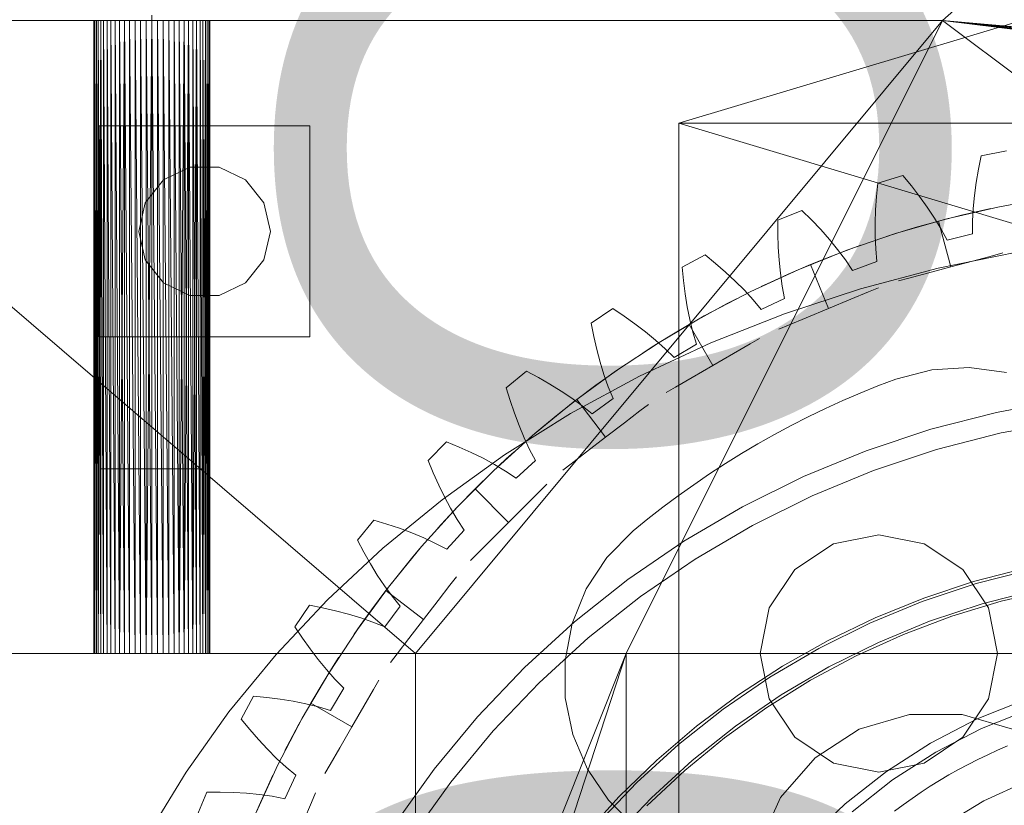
# Model space of a CAD drawing. Header units: millimetres. Extents: x -2233 to 61924, y -68080 to 6847.
# Tile 814 of 1056: x 24000 to 24374, y 1882 to 2180. Entities that reach past the tile are written whole.
import ezdxf

# ---------------------------------------------------------------- set-up
doc = ezdxf.new("R2010")
doc.units = ezdxf.units.MM
for name, color, linetype, lineweight in [('COTAS_O', 1, 'Continuous', 0), ('COTAS_P', 1, 'Continuous', 0), ('lateral_briquetadora', 7, 'Continuous', 0)]:
    doc.layers.add(name, color=color, linetype=linetype, lineweight=lineweight)
doc.dimstyles.new('R19_100', dxfattribs={"dimtxt": 250, "dimasz": 150, "dimexe": 150, "dimexo": 80, "dimgap": 100, "dimtad": 1, "dimtih": 1, "dimtoh": 1, "dimdsep": 46, "dimcen": 0.09, "dimadec": 0, "dimazin": 0, "dimtfac": 1, "dimtdec": 4, "dimtofl": 0, "dimtmove": 0, "dimatfit": 3, "dimfxl": 1, "dimtolj": 1, "dimtzin": 0, "dimarcsym": 0})

# ---------------------------------------------------------------- blocks, each defined once
blk = doc.blocks.new('DIM_R28_4')
at = {"layer": 'COTAS_P'}
for p, q in [((15248.37, 1279.09), (24311.82, 4109.09)), ((24311.82, 4109.09), (24155.23, 4107.34)), ((24311.82, 4109.09), (24182.05, 4021.43)), ((24580.07, 3250), (24311.82, 4109.09)), ((15248.37, 1279.09), (15378.14, 1366.76)), ((15248.37, 1279.09), (15404.97, 1280.85)), ((15516.62, 420), (15248.37, 1279.09))]:
    blk.add_line(p, q, dxfattribs=at)
blk.add_text('9495 P', height=250, rotation=17.3406, dxfattribs=at).set_placement((19750.29, 2789.55))
blk = doc.blocks.new('DIM_R28_7')
at = {"layer": 'COTAS_P'}
for p, q in [((24250.07, 2141), (24400.07, 2186)), ((26750.07, 2141), (26600.07, 2186)), ((24250.07, 1241), (24250.07, 2141)), ((24250.07, 2141), (26750.07, 2141)), ((24250.07, 2141), (24400.07, 2096)), ((26750.07, 2141), (26600.07, 2096)), ((26750.07, 1241), (26750.07, 2141))]:
    blk.add_line(p, q, dxfattribs=at)
blk.add_text('2500 P', height=250, dxfattribs=at).set_placement((25500.07, 2241))
blk = doc.blocks.new('DIM_R28_28')
at = {"layer": 'COTAS_O'}
for p, q in [((23750.07, 2330), (24450.07, 2330)), ((24450.07, 2330), (24405.07, 2180)), ((24450.07, 0), (24450.07, 2330)), ((24450.07, 2330), (24495.07, 2180)), ((24450.07, 0), (24405.07, 150)), ((24450.07, 0), (24495.07, 150)), ((23750.07, 0), (24450.07, 0))]:
    blk.add_line(p, q, dxfattribs=at)
blk.add_text('2330 O', height=250, rotation=90, dxfattribs=at).set_placement((24350.07, 1165))

msp = doc.modelspace()

# ---------------------------------------------------------------- linework, layer by layer
at = {"layer": 'lateral_briquetadora'}
for p, q in [((24430.067, 2250), (24350.067, 2180)), ((23870.067, 2180), (24150.067, 1940)), ((24350.067, 2180), (23870.067, 2180)), ((24054.359, 2180), (23870.067, 2180)), ((24052.224, 2180), (23870.067, 2180)), ((24050.067, 2180), (23870.067, 2180)), ((24047.911, 2180), (23870.067, 2180)), ((24045.775, 2180), (23870.067, 2180)), ((24043.681, 2180), (23870.067, 2180)), ((24041.648, 2180), (23870.067, 2180)), ((24039.697, 2180), (23870.067, 2180)), ((24037.845, 2180), (23870.067, 2180)), ((24036.111, 2180), (23870.067, 2180)), ((24034.511, 2180), (23870.067, 2180)), ((24033.061, 2180), (23870.067, 2180)), ((24031.775, 2180), (23870.067, 2180)), ((24030.665, 2180), (23870.067, 2180)), ((24029.742, 2180), (23870.067, 2180)), ((24029.015, 2180), (23870.067, 2180)), ((24028.49, 2180), (23870.067, 2180)), ((24028.173, 2180), (23870.067, 2180)), ((24028.067, 2180), (23870.067, 2180)), ((24028.067, 2180), (24028.173, 1940)), ((24028.067, 1940), (24028.067, 2180)), ((24028.067, 2180), (24028.173, 2180)), ((24028.173, 2180), (24028.49, 1940)), ((24028.173, 1940), (24028.173, 2180)), ((24028.173, 2180), (24028.49, 2180)), ((24028.49, 2180), (24029.015, 1940)), ((24028.49, 1940), (24028.49, 2180)), ((24028.49, 2180), (24029.015, 2180)), ((24029.015, 2180), (24029.742, 1940)), ((24029.015, 1940), (24029.015, 2180)), ((24029.015, 2180), (24029.742, 2180)), ((24029.742, 2180), (24030.665, 1940)), ((24029.742, 1940), (24029.742, 2180)), ((24029.742, 2180), (24030.665, 2180)), ((24030.665, 2180), (24029.742, 1940)), ((24030.665, 2180), (24031.775, 1940)), ((24030.665, 1940), (24030.665, 2180)), ((24030.665, 2180), (24031.775, 2180)), ((24031.775, 2180), (24033.061, 1940)), ((24031.775, 1940), (24031.775, 2180)), ((24031.775, 2180), (24033.061, 2180)), ((24033.061, 2180), (24034.511, 1940)), ((24033.061, 1940), (24033.061, 2180)), ((24033.061, 2180), (24034.511, 2180)), ((24034.511, 2180), (24034.511, 1940)), ((24034.511, 2180), (24036.111, 1940)), ((24034.511, 2180), (24036.111, 2180)), ((24036.111, 2180), (24036.111, 1940)), ((24036.111, 2180), (24037.845, 1940)), ((24036.111, 2180), (24037.845, 2180)), ((24037.845, 2180), (24037.845, 1940)), ((24037.845, 2180), (24039.697, 1940)), ((24037.845, 2180), (24039.697, 2180)), ((24039.697, 2180), (24037.845, 1940)), ((24039.697, 2180), (24039.697, 1940)), ((24039.697, 2180), (24041.648, 1940)), ((24039.697, 2180), (24041.648, 2180)), ((24041.648, 2180), (24041.648, 1940)), ((24041.648, 2180), (24043.681, 1940)), ((24041.648, 2180), (24043.681, 2180)), ((24043.681, 2180), (24043.681, 1940)), ((24043.681, 2180), (24045.775, 1940)), ((24043.681, 2180), (24045.775, 2180)), ((24045.775, 2180), (24045.775, 1940)), ((24045.775, 2180), (24047.911, 1940)), ((24045.775, 2180), (24047.911, 2180)), ((24047.911, 2180), (24047.911, 1940)), ((24047.911, 2180), (24050.067, 1940)), ((24047.911, 2180), (24050.067, 2180)), ((24050.067, 2180), (24047.911, 1940)), ((24050.067, 2182), (24050.067, 2010)), ((24050.067, 2180), (24050.067, 1940)), ((24050.067, 2180), (24052.224, 1940)), ((24050.067, 2180), (24052.224, 2180)), ((24052.224, 2180), (24052.224, 1940)), ((24052.224, 2180), (24054.359, 1940)), ((24052.224, 2180), (24054.359, 2180)), ((24052.224, 2180), (24350.067, 2180)), ((24054.359, 2180), (24054.359, 1940)), ((24054.359, 2180), (24056.454, 1940)), ((24054.359, 2180), (24056.454, 2180)), ((24054.359, 2180), (24350.067, 2180)), ((24056.454, 2180), (24056.454, 1940)), ((24056.454, 2180), (24058.487, 1940)), ((24056.454, 2180), (24058.487, 2180)), ((24056.454, 2180), (24350.067, 2180)), ((24058.487, 2180), (24058.487, 1940)), ((24058.487, 2180), (24060.438, 1940)), ((24058.487, 2180), (24060.438, 2180)), ((24058.487, 2180), (24350.067, 2180)), ((24060.438, 2180), (24060.438, 1940)), ((24062.29, 2180), (24060.438, 1940)), ((24060.438, 2180), (24062.29, 2180)), ((24060.438, 2180), (24350.067, 2180)), ((24060.438, 2180), (24062.29, 1940)), ((24062.29, 2180), (24062.29, 1940)), ((24062.29, 1940), (24064.024, 2180)), ((24062.29, 2180), (24064.024, 2180)), ((24062.29, 2180), (24350.067, 2180)), ((24062.29, 2180), (24064.024, 1940)), ((24064.024, 2180), (24064.024, 1940)), ((24064.024, 2180), (24065.624, 1940)), ((24064.024, 2180), (24065.624, 2180)), ((24064.024, 2180), (24350.067, 2180)), ((24065.624, 2180), (24065.624, 1940)), ((24065.624, 1940), (24067.074, 2180)), ((24065.624, 2180), (24067.074, 2180)), ((24065.624, 2180), (24350.067, 2180)), ((24067.074, 1940), (24065.624, 2180)), ((24067.074, 2180), (24067.074, 1940)), ((24067.074, 2180), (24068.36, 1940)), ((24067.074, 2180), (24068.36, 2180)), ((24350.067, 2180), (24067.074, 2180)), ((24068.36, 2180), (24069.47, 1940)), ((24068.36, 1940), (24068.36, 2180)), ((24068.36, 2180), (24069.47, 2180)), ((24350.067, 2180), (24068.36, 2180)), ((24069.47, 2180), (24069.47, 1940)), ((24069.47, 1940), (24070.393, 2180)), ((24069.47, 2180), (24070.393, 2180)), ((24350.067, 2180), (24069.47, 2180)), ((24070.393, 1940), (24069.47, 2180)), ((24070.393, 2180), (24070.393, 1940)), ((24070.393, 2180), (24071.12, 1940)), ((24070.393, 2180), (24071.12, 2180)), ((24350.067, 2180), (24070.393, 2180)), ((24071.12, 2180), (24071.12, 1940)), ((24071.12, 1940), (24071.645, 2180)), ((24071.12, 2180), (24071.645, 2180)), ((24350.067, 2180), (24071.12, 2180)), ((24071.645, 1940), (24071.12, 2180)), ((24071.645, 2180), (24071.645, 1940)), ((24071.645, 2180), (24071.962, 1940)), ((24071.645, 2180), (24071.962, 2180)), ((24350.067, 2180), (24071.645, 2180)), ((24071.962, 2180), (24071.962, 1940)), ((24071.962, 1940), (24072.067, 2180)), ((24071.962, 2180), (24072.067, 2180)), ((24350.067, 2180), (24071.962, 2180)), ((24071.962, 2180), (24072.067, 1940)), ((24072.067, 2180), (24072.067, 1940)), ((24072.067, 2180), (24350.067, 2180)), ((24350.067, 2180), (24150.067, 1940)), ((24350.067, 2180), (24230.067, 1940)), ((24350.067, 2180), (24629.579, 2152.322)), ((24628.488, 2155.371), (24350.067, 2180)), ((24350.067, 2180), (24670.067, 1940)), ((24634.558, 2144.015), (24350.067, 2180)), ((24632.629, 2146.616), (24350.067, 2180)), ((24630.964, 2149.394), (24350.067, 2180)), ((24030.067, 2140), (24030.067, 2060)), ((24110.067, 2140), (24030.067, 2140)), ((24110.067, 2140), (24110.067, 2060)), ((24364.763, 2128.583), (24374.434, 2130.507)), ((24363.742, 2123.571), (24364.763, 2128.583)), ((24054.48, 2119.546), (24064.504, 2124.373)), ((24064.504, 2124.373), (24075.631, 2124.373)), ((24075.631, 2124.373), (24085.655, 2119.546)), ((24362.893, 2118.587), (24363.742, 2123.571)), ((24047.543, 2110.847), (24054.48, 2119.546)), ((24085.655, 2119.546), (24092.592, 2110.847)), ((24325.615, 2118.278), (24335.052, 2121.141)), ((24335.052, 2121.141), (24338.315, 2117.202)), ((24362.225, 2113.634), (24362.893, 2118.587)), ((24325.091, 2113.191), (24325.615, 2118.278)), ((24338.315, 2117.202), (24341.413, 2113.206)), ((24324.735, 2108.147), (24325.091, 2113.191)), ((24341.413, 2113.206), (24344.337, 2109.153)), ((24361.749, 2108.717), (24362.225, 2113.634)), ((24371.108, 2109.221), (24390.67, 2112.727)), ((24045.067, 2100), (24047.543, 2110.847)), ((24092.592, 2110.847), (24095.067, 2100)), ((24287.666, 2104.186), (24296.777, 2107.96)), ((24296.777, 2107.96), (24300.41, 2104.36)), ((24324.555, 2103.152), (24324.735, 2108.147)), ((24344.337, 2109.153), (24347.074, 2105.041)), ((24351.749, 2104.728), (24371.108, 2109.221)), ((24357.375, 2106.141), (24364.494, 2107.802)), ((24364.494, 2107.802), (24357.375, 2106.141)), ((24361.484, 2103.844), (24361.749, 2108.717)), ((24364.494, 2107.802), (24368.46, 2108.667)), ((24287.643, 2099.071), (24287.666, 2104.186)), ((24300.41, 2104.36), (24303.885, 2100.687)), ((24332.642, 2099.261), (24351.749, 2104.728)), ((24348.546, 2103.884), (24339.771, 2101.424)), ((24347.074, 2105.041), (24349.605, 2100.868)), ((24348.546, 2103.884), (24357.375, 2106.141)), ((24357.375, 2106.141), (24348.546, 2103.884)), ((24353.204, 2086.498), (24348.546, 2103.884)), ((24361.457, 2099.022), (24361.484, 2103.844)), ((24047.543, 2089.153), (24045.067, 2100)), ((24095.067, 2100), (24092.592, 2089.153)), ((24303.885, 2100.687), (24307.193, 2096.94)), ((24324.564, 2098.213), (24324.555, 2103.152)), ((24339.771, 2101.424), (24332.776, 2099.303)), ((24349.605, 2100.868), (24351.903, 2096.629)), ((24287.783, 2094.017), (24287.643, 2099.071)), ((24307.193, 2096.94), (24310.319, 2093.116)), ((24313.837, 2092.833), (24332.642, 2099.261)), ((24324.777, 2093.337), (24324.564, 2098.213)), ((24332.776, 2099.303), (24328.908, 2098.069)), ((24351.903, 2096.629), (24361.457, 2099.022)), ((24288.094, 2089.029), (24287.783, 2094.017)), ((24295.381, 2085.461), (24313.837, 2092.833)), ((24308.419, 2090.781), (24315.26, 2093.357)), ((24310.319, 2093.116), (24313.248, 2089.211)), ((24315.26, 2093.357), (24319.079, 2094.733)), ((24325.223, 2088.535), (24324.777, 2093.337)), ((24054.48, 2080.454), (24047.543, 2089.153)), ((24092.592, 2089.153), (24085.655, 2080.454)), ((24251.282, 2086.442), (24259.979, 2091.091)), ((24259.979, 2091.091), (24263.947, 2087.864)), ((24288.587, 2084.114), (24288.094, 2089.029)), ((24299.96, 2087.392), (24308.419, 2090.781)), ((24313.248, 2089.211), (24315.949, 2085.217)), ((24348.423, 2086.03), (24378.375, 2092.122)), ((24353.204, 2086.498), (24362.006, 2088.856)), ((24362.006, 2088.856), (24369.063, 2090.747)), ((24369.063, 2090.747), (24372.98, 2091.797)), ((24251.76, 2081.35), (24251.282, 2086.442)), ((24263.947, 2087.864), (24267.765, 2084.549)), ((24277.323, 2077.164), (24295.381, 2085.461)), ((24299.96, 2087.392), (24291.582, 2083.807)), ((24306.848, 2070.762), (24299.96, 2087.392)), ((24315.949, 2085.217), (24325.223, 2088.535)), ((24318.991, 2078.241), (24348.423, 2086.03)), ((24353.204, 2086.498), (24344.403, 2084.14)), ((24252.395, 2076.334), (24251.76, 2081.35)), ((24267.765, 2084.549), (24271.424, 2081.145)), ((24291.582, 2083.807), (24284.923, 2080.791)), ((24289.277, 2079.283), (24288.587, 2084.114)), ((24337.345, 2082.248), (24333.429, 2081.199)), ((24344.403, 2084.14), (24337.345, 2082.248)), ((24064.504, 2075.627), (24054.48, 2080.454)), ((24085.655, 2080.454), (24075.631, 2075.627)), ((24271.424, 2081.145), (24274.911, 2077.646)), ((24274.911, 2077.646), (24278.207, 2074.047)), ((24284.923, 2080.791), (24281.25, 2079.063)), ((24290.191, 2074.548), (24289.277, 2079.283)), ((24290.206, 2068.791), (24318.991, 2078.241)), ((24322.017, 2077.045), (24325.763, 2078.597)), ((24075.631, 2075.627), (24064.504, 2075.627)), ((24253.193, 2071.4), (24252.395, 2076.334)), ((24259.708, 2067.962), (24277.323, 2077.164)), ((24268.333, 2072.61), (24271.94, 2074.472)), ((24278.207, 2074.047), (24281.288, 2070.337)), ((24281.288, 2070.337), (24290.191, 2074.548)), ((24306.848, 2070.762), (24315.266, 2074.249)), ((24315.266, 2074.249), (24322.017, 2077.045)), ((24216.811, 2065.217), (24225.011, 2070.696)), ((24225.011, 2070.696), (24229.276, 2067.874)), ((24254.165, 2066.557), (24253.193, 2071.4)), ((24261.887, 2069.163), (24268.333, 2072.61)), ((24306.848, 2070.762), (24298.43, 2067.275)), ((24229.276, 2067.874), (24233.401, 2064.949)), ((24242.581, 2057.881), (24259.708, 2067.962)), ((24253.942, 2064.698), (24261.887, 2069.163)), ((24255.326, 2061.816), (24254.165, 2066.557)), ((24262.192, 2057.718), (24290.206, 2068.791)), ((24298.43, 2067.275), (24291.68, 2064.479)), ((24217.787, 2060.196), (24216.811, 2065.217)), ((24233.401, 2064.949), (24237.376, 2061.92)), ((24253.942, 2064.698), (24246.104, 2060.051)), ((24262.942, 2049.11), (24253.942, 2064.698)), ((24291.68, 2064.479), (24287.933, 2062.927)), ((24110.067, 2060), (24030.067, 2060)), ((24218.91, 2055.266), (24217.787, 2060.196)), ((24237.376, 2061.92), (24241.189, 2058.779)), ((24246.104, 2060.051), (24239.896, 2056.192)), ((24241.189, 2058.779), (24244.822, 2055.521)), ((24256.699, 2057.194), (24255.326, 2061.816)), ((24277.161, 2057.319), (24280.673, 2059.347)), ((24220.188, 2050.435), (24218.91, 2055.266)), ((24225.988, 2046.944), (24242.581, 2057.881)), ((24235.067, 2045.07), (24262.192, 2057.718)), ((24239.896, 2056.192), (24236.479, 2053.999)), ((24244.822, 2055.521), (24248.252, 2052.131)), ((24248.252, 2052.131), (24256.699, 2057.194)), ((24270.833, 2053.666), (24277.161, 2057.319)), ((24262.942, 2049.11), (24270.833, 2053.666)), ((24221.63, 2045.711), (24220.188, 2050.435)), ((24224.516, 2045.915), (24227.849, 2048.232)), ((24262.942, 2049.11), (24255.052, 2044.554)), ((24346.085, 2047.556), (24360.273, 2048.395)), ((24360.273, 2048.395), (24374.351, 2046.45)), ((24184.587, 2040.716), (24192.21, 2046.972)), ((24192.21, 2046.972), (24196.732, 2044.581)), ((24196.732, 2044.581), (24201.124, 2042.075)), ((24208.949, 2030.903), (24235.067, 2045.07)), ((24209.969, 2035.182), (24225.988, 2046.944)), ((24218.575, 2041.656), (24224.516, 2045.915)), ((24223.25, 2041.107), (24221.63, 2045.711)), ((24255.052, 2044.554), (24248.724, 2040.901)), ((24325.583, 2041.391), (24332.334, 2043.965)), ((24332.334, 2043.965), (24346.085, 2047.556)), ((24186.05, 2035.815), (24184.587, 2040.716)), ((24201.124, 2042.075), (24205.376, 2039.45)), ((24211.281, 2036.193), (24218.575, 2041.656)), ((24225.07, 2036.641), (24223.25, 2041.107)), ((24248.724, 2040.901), (24245.212, 2038.873)), ((24318.888, 2038.675), (24325.583, 2041.391)), ((24205.376, 2039.45), (24209.478, 2036.698)), ((24209.478, 2036.698), (24213.414, 2033.812)), ((24217.159, 2030.774), (24225.07, 2036.641)), ((24312.252, 2035.817), (24318.888, 2038.675)), ((24187.651, 2031.019), (24186.05, 2035.815)), ((24194.567, 2022.623), (24209.969, 2035.182)), ((24211.281, 2036.193), (24204.116, 2030.562)), ((24222.239, 2021.912), (24211.281, 2036.193)), ((24213.414, 2033.812), (24217.159, 2030.774)), ((24235.264, 2031.907), (24238.481, 2034.376)), ((24299.171, 2029.681), (24305.679, 2032.818)), ((24305.679, 2032.818), (24312.252, 2035.817)), ((24395.952, 2036.021), (24370.595, 2031.364)), ((24183.95, 2015.275), (24208.949, 2030.903)), ((24189.397, 2026.336), (24187.651, 2031.019)), ((24204.116, 2030.562), (24198.465, 2025.925)), ((24229.467, 2027.459), (24235.264, 2031.907)), ((24292.731, 2026.406), (24299.171, 2029.681)), ((24370.595, 2031.364), (24345.624, 2024.953)), ((24191.295, 2021.776), (24189.397, 2026.336)), ((24198.465, 2025.925), (24195.364, 2023.305)), ((24222.239, 2021.912), (24229.467, 2027.459)), ((24286.362, 2022.994), (24292.731, 2026.406)), ((24397.122, 2028.107), (24372.313, 2023.551)), ((24179.82, 2009.3), (24194.567, 2022.623)), ((24193.358, 2017.352), (24191.295, 2021.776)), ((24222.239, 2021.912), (24215.01, 2016.366)), ((24280.067, 2019.449), (24286.362, 2022.994)), ((24345.624, 2024.953), (24321.16, 2016.818)), ((24372.313, 2023.551), (24347.882, 2017.278)), ((24154.92, 2013.174), (24161.893, 2020.147)), ((24161.893, 2020.147), (24166.628, 2018.211)), ((24166.628, 2018.211), (24171.244, 2016.148)), ((24273.849, 2015.77), (24280.067, 2019.449)), ((24160.175, 1998.254), (24183.95, 2015.275)), ((24171.244, 2016.148), (24175.733, 2013.952)), ((24175.733, 2013.952), (24180.085, 2011.616)), ((24184.557, 2013.729), (24187.56, 2016.461)), ((24195.607, 2013.087), (24193.358, 2017.352)), ((24215.01, 2016.366), (24209.213, 2011.918)), ((24267.711, 2011.96), (24273.849, 2015.77)), ((24321.16, 2016.818), (24297.322, 2007)), ((24347.882, 2017.278), (24323.947, 2009.319)), ((24156.856, 2008.44), (24154.92, 2013.174)), ((24179.223, 2008.731), (24184.557, 2013.729)), ((24180.085, 2011.616), (24184.285, 2009.129)), ((24188.309, 2006.473), (24195.607, 2013.087)), ((24209.213, 2011.918), (24205.996, 2009.449)), ((24261.654, 2008.02), (24267.711, 2011.96)), ((24034.431, 2010), (24030.569, 2010)), ((24041.39, 2010), (24034.431, 2010)), ((24050.067, 2010), (24041.39, 2010)), ((24050.067, 2010), (24058.745, 2010)), ((24058.745, 2010), (24065.704, 2010)), ((24065.704, 2010), (24069.566, 2010)), ((24158.92, 2003.824), (24156.856, 2008.44)), ((24165.768, 1995.247), (24179.82, 2009.3)), ((24172.705, 2002.363), (24179.223, 2008.731)), ((24184.285, 2009.129), (24188.309, 2006.473)), ((24255.683, 2003.953), (24261.654, 2008.02)), ((24297.322, 2007), (24274.225, 1995.545)), ((24323.947, 2009.319), (24300.624, 1999.713)), ((24161.116, 1999.334), (24158.92, 2003.824)), ((24197.042, 2001.244), (24199.91, 2004.112)), ((24249.8, 1999.76), (24255.683, 2003.953)), ((24163.452, 1994.982), (24161.116, 1999.334)), ((24172.705, 2002.363), (24166.336, 1995.844)), ((24185.433, 1989.635), (24172.705, 2002.363)), ((24191.876, 1996.078), (24197.042, 2001.244)), ((24244.007, 1995.442), (24249.8, 1999.76)), ((24300.624, 1999.713), (24278.027, 1988.506)), ((24137.727, 1979.914), (24160.175, 1998.254)), ((24166.336, 1995.844), (24161.339, 1990.51)), ((24185.433, 1989.635), (24191.876, 1996.078)), ((24238.307, 1991.003), (24244.007, 1995.442)), ((24274.225, 1995.545), (24251.982, 1982.51)), ((24152.445, 1980.501), (24165.768, 1995.247)), ((24165.939, 1990.783), (24163.452, 1994.982)), ((24128.095, 1982.857), (24134.351, 1990.48)), ((24134.351, 1990.48), (24139.253, 1989.017)), ((24139.253, 1989.017), (24144.049, 1987.416)), ((24161.339, 1990.51), (24158.606, 1987.508)), ((24168.595, 1986.758), (24165.939, 1990.783)), ((24185.433, 1989.635), (24178.99, 1983.192)), ((24232.703, 1986.443), (24238.307, 1991.003)), ((24278.027, 1988.506), (24256.265, 1975.753)), ((24144.049, 1987.416), (24148.732, 1985.671)), ((24148.732, 1985.671), (24153.292, 1983.773)), ((24161.981, 1979.46), (24168.595, 1986.758)), ((24222.717, 1976.329), (24232.703, 1986.443)), ((24308.722, 1981.565), (24325.942, 1984.991)), ((24325.942, 1984.991), (24343.163, 1981.565)), ((24130.486, 1978.335), (24128.095, 1982.857)), ((24139.886, 1965.099), (24152.445, 1980.501)), ((24153.292, 1983.773), (24157.715, 1981.709)), ((24157.715, 1981.709), (24161.981, 1979.46)), ((24178.99, 1983.192), (24173.823, 1978.025)), ((24251.982, 1982.51), (24230.701, 1967.957)), ((24294.123, 1971.811), (24308.722, 1981.565)), ((24343.163, 1981.565), (24357.762, 1971.811)), ((24116.703, 1960.332), (24137.727, 1979.914)), ((24132.992, 1973.944), (24130.486, 1978.335)), ((24144.506, 1970.952), (24149.142, 1976.603)), ((24149.142, 1976.603), (24151.762, 1979.704)), ((24173.823, 1978.025), (24170.956, 1975.158)), ((24135.618, 1969.691), (24132.992, 1973.944)), ((24214.897, 1964.462), (24222.717, 1976.329)), ((24256.265, 1975.753), (24235.444, 1961.515)), ((24138.369, 1965.589), (24135.618, 1969.691)), ((24138.875, 1963.787), (24144.506, 1970.952)), ((24284.368, 1957.212), (24294.123, 1971.811)), ((24357.762, 1971.811), (24367.517, 1957.212)), ((24361.864, 1967.187), (24381.086, 1972.228)), ((24383.697, 1971.788), (24362.843, 1966.434)), ((24141.256, 1961.654), (24138.369, 1965.589)), ((24158.702, 1960.058), (24163.15, 1965.855)), ((24163.15, 1965.855), (24165.618, 1969.072)), ((24230.701, 1967.957), (24210.485, 1951.958)), ((24362.843, 1966.434), (24342.412, 1959.64)), ((24343.004, 1960.925), (24361.864, 1967.187)), ((24128.123, 1949.08), (24139.886, 1965.099)), ((24138.875, 1963.787), (24133.411, 1956.493)), ((24153.155, 1952.829), (24138.875, 1963.787)), ((24144.293, 1957.909), (24141.256, 1961.654)), ((24209.541, 1951.297), (24214.897, 1964.462)), ((24385.415, 1963.975), (24365.101, 1958.759)), ((24372.422, 1959.778), (24391.54, 1964.236)), ((24097.191, 1939.592), (24116.703, 1960.332)), ((24104.371, 1950.057), (24109.85, 1958.256)), ((24109.85, 1958.256), (24114.871, 1957.281)), ((24138.426, 1949.998), (24144.293, 1957.909)), ((24153.155, 1952.829), (24158.702, 1960.058)), ((24235.444, 1961.515), (24215.665, 1945.862)), ((24342.412, 1959.64), (24322.504, 1951.44)), ((24324.585, 1953.468), (24343.004, 1960.925)), ((24365.101, 1958.759), (24345.199, 1952.141)), ((24353.636, 1954.079), (24372.422, 1959.778)), ((24114.871, 1957.281), (24119.801, 1956.158)), ((24119.801, 1956.158), (24124.633, 1954.88)), ((24124.633, 1954.88), (24129.357, 1953.438)), ((24133.411, 1956.493), (24129.153, 1950.552)), ((24280.942, 1939.991), (24284.368, 1957.212)), ((24367.517, 1957.212), (24370.942, 1939.991)), ((24129.153, 1950.552), (24126.835, 1947.219)), ((24129.357, 1953.438), (24133.961, 1951.818)), ((24133.961, 1951.818), (24138.426, 1949.998)), ((24153.155, 1952.829), (24147.608, 1945.6)), ((24210.485, 1951.958), (24191.432, 1934.59)), ((24206.858, 1937.34), (24209.541, 1951.297)), ((24322.504, 1951.44), (24303.215, 1941.874)), ((24306.681, 1944.846), (24324.585, 1953.468)), ((24345.199, 1952.141), (24325.807, 1944.154)), ((24335.262, 1947.164), (24353.636, 1954.079)), ((24107.194, 1945.791), (24104.371, 1950.057)), ((24117.187, 1932.486), (24128.123, 1949.08)), ((24317.381, 1939.062), (24335.262, 1947.164)), ((24110.118, 1941.666), (24107.194, 1945.791)), ((24147.608, 1945.6), (24143.16, 1939.803)), ((24215.665, 1945.862), (24197.024, 1928.869)), ((24289.366, 1935.094), (24306.681, 1944.846)), ((24325.807, 1944.154), (24307.017, 1934.835)), ((23950.067, 1940), (24150.067, 1940)), ((24036.111, 1940), (23950.067, 1940)), ((23950.067, 1940), (24034.511, 1940)), ((23950.067, 1940), (24033.061, 1940)), ((23950.067, 1940), (24031.775, 1940)), ((24037.845, 1940), (23950.067, 1940)), ((23950.067, 1940), (24030.665, 1940)), ((24039.697, 1940), (23950.067, 1940)), ((24041.648, 1940), (23950.067, 1940)), ((23950.067, 1940), (24029.742, 1940)), ((24043.681, 1940), (23950.067, 1940)), ((23950.067, 1940), (24029.015, 1940)), ((24045.775, 1940), (23950.067, 1940)), ((23950.067, 1940), (24028.49, 1940)), ((24047.911, 1940), (23950.067, 1940)), ((23950.067, 1940), (24028.173, 1940)), ((24050.067, 1940), (23950.067, 1940)), ((23950.067, 1940), (24028.067, 1940)), ((24028.173, 1940), (24028.067, 1940)), ((24028.49, 1940), (24028.173, 1940)), ((24029.015, 1940), (24028.49, 1940)), ((24029.742, 1940), (24029.015, 1940)), ((24030.665, 1940), (24029.742, 1940)), ((24031.775, 1940), (24030.665, 1940)), ((24033.061, 1940), (24031.775, 1940)), ((24034.511, 1940), (24033.061, 1940)), ((24036.111, 1940), (24034.511, 1940)), ((24037.845, 1940), (24036.111, 1940)), ((24039.697, 1940), (24037.845, 1940)), ((24041.648, 1940), (24039.697, 1940)), ((24043.681, 1940), (24041.648, 1940)), ((24045.775, 1940), (24043.681, 1940)), ((24047.911, 1940), (24045.775, 1940)), ((24050.067, 1940), (24047.911, 1940)), ((24052.224, 1940), (24050.067, 1940)), ((24050.067, 1940), (24150.067, 1940)), ((24054.359, 1940), (24052.224, 1940)), ((24052.224, 1940), (24150.067, 1940)), ((24056.454, 1940), (24054.359, 1940)), ((24054.359, 1940), (24150.067, 1940)), ((24058.487, 1940), (24056.454, 1940)), ((24056.454, 1940), (24150.067, 1940)), ((24060.438, 1940), (24058.487, 1940)), ((24058.487, 1940), (24150.067, 1940)), ((24062.29, 1940), (24060.438, 1940)), ((24060.438, 1940), (24150.067, 1940)), ((24064.024, 1940), (24062.29, 1940)), ((24062.29, 1940), (24150.067, 1940)), ((24065.624, 1940), (24064.024, 1940)), ((24064.024, 1940), (24150.067, 1940)), ((24067.074, 1940), (24065.624, 1940)), ((24065.624, 1940), (24150.067, 1940)), ((24068.36, 1940), (24067.074, 1940)), ((24067.074, 1940), (24150.067, 1940)), ((24069.47, 1940), (24068.36, 1940)), ((24068.36, 1940), (24150.067, 1940)), ((24070.393, 1940), (24069.47, 1940)), ((24069.47, 1940), (24150.067, 1940)), ((24071.12, 1940), (24070.393, 1940)), ((24070.393, 1940), (24150.067, 1940)), ((24071.645, 1940), (24071.12, 1940)), ((24071.12, 1940), (24150.067, 1940)), ((24071.962, 1940), (24071.645, 1940)), ((24071.645, 1940), (24150.067, 1940)), ((24072.067, 1940), (24071.962, 1940)), ((24071.962, 1940), (24150.067, 1940)), ((24072.067, 1940), (24150.067, 1940)), ((24079.277, 1917.784), (24097.191, 1939.592)), ((24113.148, 1937.691), (24110.118, 1941.666)), ((24143.16, 1939.803), (24140.692, 1936.586)), ((24150.067, 1940), (24150.067, 1740)), ((24150.067, 1740), (24230.067, 1940)), ((24230.067, 1940), (24150.067, 1940)), ((24230.067, 1940), (24150.067, 1695)), ((24230.067, 1510), (24230.067, 1940)), ((24230.067, 1940), (24670.067, 1940)), ((24230.067, 1504), (24230.067, 1940)), ((24284.368, 1922.77), (24280.942, 1939.991)), ((24303.215, 1941.874), (24284.64, 1930.988)), ((24370.942, 1939.991), (24367.517, 1922.77)), ((24116.288, 1933.879), (24113.148, 1937.691)), ((24118.876, 1935.172), (24121.069, 1938.588)), ((24206.948, 1923.128), (24206.858, 1937.34)), ((24300.067, 1929.808), (24317.381, 1939.062)), ((24107.105, 1915.36), (24117.187, 1932.486)), ((24115.017, 1928.964), (24118.876, 1935.172)), ((24119.547, 1930.245), (24116.288, 1933.879)), ((24191.432, 1934.59), (24173.635, 1915.937)), ((24272.711, 1924.253), (24289.366, 1935.094)), ((24307.017, 1934.835), (24288.922, 1924.231)), ((24110.369, 1921.125), (24115.017, 1928.964)), ((24122.937, 1926.816), (24119.547, 1930.245)), ((24134.167, 1926.344), (24136.194, 1929.856)), ((24197.024, 1928.869), (24179.612, 1910.62)), ((24284.64, 1930.988), (24266.867, 1918.834)), ((24283.396, 1919.441), (24300.067, 1929.808)), ((24117.873, 1918.368), (24122.937, 1926.816)), ((24130.513, 1920.016), (24134.167, 1926.344)), ((24083.977, 1915.089), (24088.625, 1923.786)), ((24088.625, 1923.786), (24093.718, 1923.307)), ((24093.718, 1923.307), (24098.734, 1922.673)), ((24098.734, 1922.673), (24103.668, 1921.874)), ((24103.668, 1921.874), (24108.51, 1920.902)), ((24110.369, 1921.125), (24105.905, 1913.181)), ((24108.51, 1920.902), (24113.251, 1919.742)), ((24125.957, 1912.125), (24110.369, 1921.125)), ((24209.81, 1909.207), (24206.948, 1923.128)), ((24256.786, 1912.368), (24272.711, 1924.253)), ((24288.922, 1924.231), (24271.61, 1912.392)), ((24294.123, 1908.171), (24284.368, 1922.77)), ((24367.517, 1922.77), (24357.762, 1908.171)), ((24363.246, 1915.113), (24381.71, 1922.505)), ((24063.036, 1895), (24079.277, 1917.784)), ((24113.251, 1919.742), (24117.873, 1918.368)), ((24125.957, 1912.125), (24130.513, 1920.016)), ((24266.867, 1918.834), (24249.984, 1905.473)), ((24267.439, 1908.006), (24283.396, 1919.441)), ((24318.488, 1911.209), (24337.605, 1916.823)), ((24337.605, 1916.823), (24357.53, 1916.823)), ((24357.53, 1916.823), (24376.647, 1911.209)), ((24364.907, 1911.475), (24383.019, 1918.725)), ((24087.204, 1911.12), (24083.977, 1915.089)), ((24097.904, 1897.745), (24107.105, 1915.36)), ((24105.905, 1913.181), (24102.458, 1906.735)), ((24173.635, 1915.937), (24157.18, 1896.09)), ((24345.567, 1905.999), (24363.246, 1915.113)), ((24090.518, 1907.302), (24087.204, 1911.12)), ((24125.957, 1912.125), (24121.402, 1904.234)), ((24179.612, 1910.62), (24163.513, 1891.202)), ((24241.654, 1899.486), (24256.786, 1912.368)), ((24271.61, 1912.392), (24255.164, 1899.377)), ((24301.727, 1900.438), (24318.488, 1911.209)), ((24347.567, 1902.535), (24364.907, 1911.475)), ((24093.923, 1903.643), (24090.518, 1907.302)), ((24102.458, 1906.735), (24100.595, 1903.127)), ((24215.332, 1896.111), (24209.81, 1909.207)), ((24252.264, 1895.552), (24267.439, 1908.006)), ((24308.722, 1898.416), (24294.123, 1908.171)), ((24328.836, 1895.246), (24345.567, 1905.999)), ((24357.762, 1908.171), (24343.163, 1898.416)), ((24097.422, 1900.157), (24093.923, 1903.643)), ((24121.402, 1904.234), (24117.748, 1897.906)), ((24249.984, 1905.473), (24234.072, 1890.968)), ((24331.156, 1891.988), (24347.567, 1902.535)), ((24371.027, 1903.263), (24367.257, 1901.543)), ((24374.832, 1904.902), (24371.027, 1903.263)), ((24101.021, 1896.86), (24097.422, 1900.157)), ((24227.379, 1885.662), (24241.654, 1899.486)), ((24255.164, 1899.377), (24239.664, 1885.247)), ((24288.68, 1885.38), (24301.727, 1900.438)), ((24325.942, 1894.991), (24308.722, 1898.416)), ((24343.163, 1898.416), (24325.942, 1894.991)), ((24363.524, 1899.743), (24359.831, 1897.865)), ((24367.257, 1901.543), (24363.524, 1899.743)), ((24048.537, 1871.338), (24063.036, 1895)), ((24089.606, 1879.686), (24097.904, 1897.745)), ((24104.731, 1893.78), (24101.021, 1896.86)), ((24117.748, 1897.906), (24115.721, 1894.394)), ((24157.18, 1896.09), (24142.147, 1875.146)), ((24223.304, 1884.344), (24215.332, 1896.111)), ((24237.935, 1882.132), (24252.264, 1895.552)), ((24313.202, 1882.952), (24328.836, 1895.246)), ((24356.178, 1895.909), (24352.567, 1893.875)), ((24359.831, 1897.865), (24356.178, 1895.909)), ((24094.276, 1890.145), (24096.004, 1893.818)), ((24100.52, 1884.876), (24104.731, 1893.78)), ((24163.513, 1891.202), (24148.805, 1870.711)), ((24234.072, 1890.968), (24219.209, 1875.391)), ((24315.821, 1879.929), (24331.156, 1891.988)), ((24349.001, 1891.765), (24345.481, 1889.58)), ((24352.567, 1893.875), (24349.001, 1891.765)), ((24383.443, 1892.216), (24365.754, 1884.032)), ((24067.108, 1878.29), (24070.881, 1887.401)), ((24070.881, 1887.401), (24075.996, 1887.424)), ((24075.996, 1887.424), (24081.05, 1887.284)), ((24081.05, 1887.284), (24086.039, 1886.973)), ((24086.039, 1886.973), (24090.953, 1886.481)), ((24091.261, 1883.486), (24094.276, 1890.145)), ((24110.589, 1883.388), (24112.14, 1887.134)), ((24342.007, 1887.321), (24338.582, 1884.988)), ((24345.481, 1889.58), (24342.007, 1887.321)), ((24087.676, 1875.108), (24091.261, 1883.486)), ((24090.953, 1886.481), (24095.785, 1885.79)), ((24095.785, 1885.79), (24100.52, 1884.876)), ((24107.792, 1876.637), (24110.589, 1883.388)), ((24214.019, 1870.951), (24227.379, 1885.662)), ((24233.417, 1874.359), (24223.304, 1884.344)), ((24239.664, 1885.247), (24225.186, 1870.073)), ((24280.403, 1867.256), (24288.68, 1885.38)), ((24338.582, 1884.988), (24335.208, 1882.583)), ((24365.754, 1884.032), (24349.054, 1873.984)), ((24298.807, 1869.227), (24313.202, 1882.952)), ((24335.208, 1882.583), (24331.886, 1880.107))]:
    msp.add_line(p, q, dxfattribs=at)

# ---------------------------------------------------------------- dimensions: what is measured, and where the dimension line sits
at = {"layer": 'COTAS_O'}
dim = msp.add_aligned_dim(p1=(23750.067, 0), p2=(23750.067, 2330), distance=-700, text='<> O', dimstyle='R19_100', dxfattribs=at)
dim.commit()
dim.dimension.update_dxf_attribs({"geometry": 'DIM_R28_28', "text_midpoint": (24450.067, 1165)})
at = {"layer": 'COTAS_P'}
for p1, p2, picture, middle in [((15516.618, 420), (24580.067, 3250), 'DIM_R28_4', (19780.096, 2694.095)), ((24250.067, 1241), (26750.067, 1241), 'DIM_R28_7', (25500.067, 2141))]:
    dim = msp.add_aligned_dim(p1=p1, p2=p2, distance=900, text='<> P', dimstyle='R19_100', dxfattribs=at)
    dim.commit()
    dim.dimension.update_dxf_attribs({"geometry": picture, "text_midpoint": middle})

doc.saveas('drawing.dxf')
